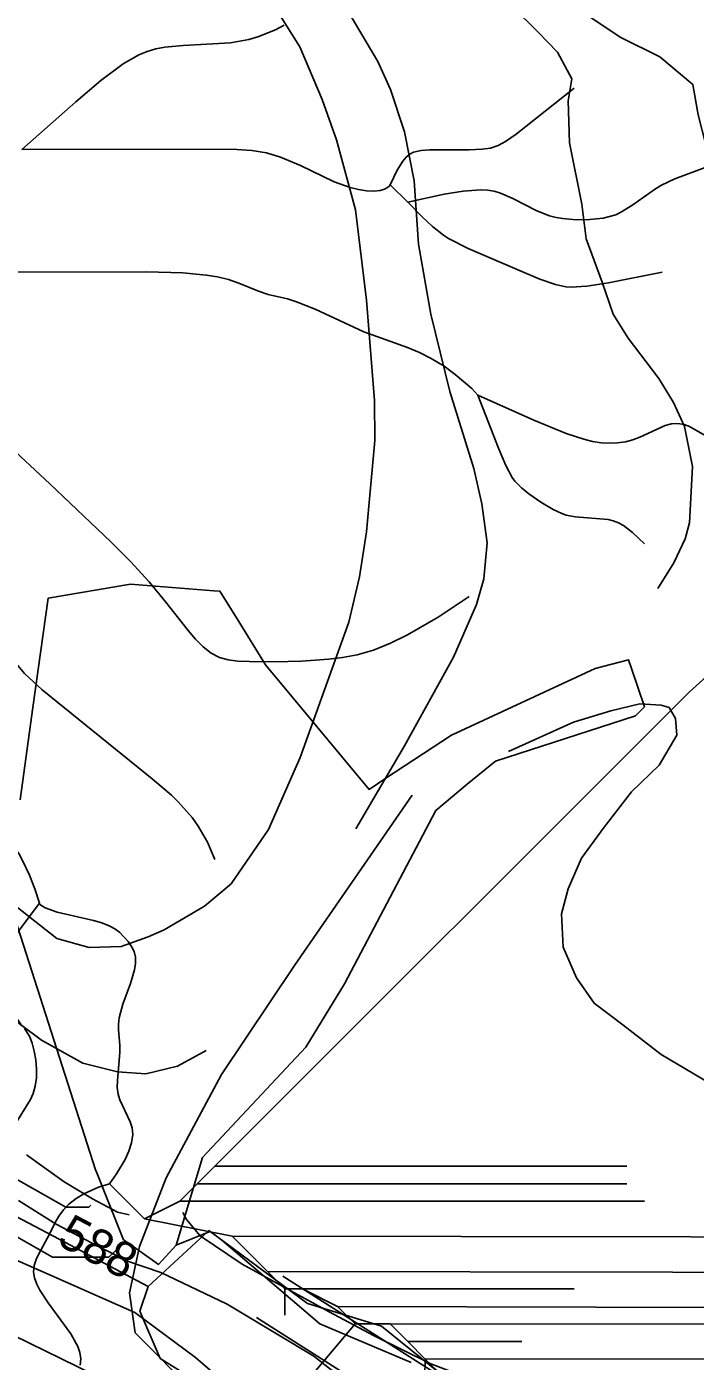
# Model space of a CAD drawing. Extents: x -709584 to -702006, y -1161789 to -1157496.
# Drawn here: x -705535.6 to -705345, y -1159412.7 to -1159031.9 of the extents above; entities that cross this region are included whole.
import ezdxf

# ---------------------------------------------------------------- set-up
doc = ezdxf.new("R2010")
doc.units = 0
for name, color, linetype in [('102_obvod PÚ', 7, 'Continuous'), ('103_hranice KÚ', 7, 'Continuous'), ('110_silnice II. třídy a III. třídy', 7, 'Continuous'), ('120_vrstevnice hlavní', 7, 'Continuous'), ('121_vrstevnice hlavní_popis', 7, 'Continuous'), ('122_vrstevnice základní', 7, 'Continuous'), ('408_BPEJ_linie', 7, 'Continuous'), ('411_akumulovaný odtok', 7, 'Continuous'), ('735_OP sítí TI', 7, 'Continuous')]:
    doc.layers.add(name, color=color, linetype=linetype)

msp = doc.modelspace()

# ---------------------------------------------------------------- linework, layer by layer
at = {"layer": '102_obvod PÚ'}
msp.add_lwpolyline([(-705538.64, -1159371.35), (-705524.52, -1159378.74), (-705509.01, -1159386.99), (-705500.95, -1159391.28), (-705503.33, -1159398.39), (-705497.56, -1159411.85), (-705490.04, -1159416.53)], dxfattribs=at)
at = {"layer": '103_hranice KÚ'}
for points in [[(-705121.59, -1159685.29), (-705124.32, -1159679.92), (-705131.53, -1159676.49), (-705134.24, -1159654.08), (-705143.62, -1159621.36), (-705141.48, -1159577.11), (-705155, -1159550.95), (-705187.39, -1159515.59), (-705225.01, -1159488.33), (-705244.62, -1159481.43), (-705265.81, -1159464.97), (-705344.08, -1159443.34), (-705385, -1159423.78), (-705409.33, -1159422.89), (-705434.44, -1159402.64), (-705455.51, -1159396.18), (-705483.68, -1159375.34), (-705500.95, -1159391.28), (-705509.01, -1159386.99), (-705524.52, -1159378.74), (-705538.64, -1159371.35)], [(-705409.33, -1159422.89), (-705434.44, -1159402.64), (-705455.51, -1159396.18), (-705483.68, -1159375.34), (-705500.95, -1159391.28), (-705509.01, -1159386.99), (-705524.52, -1159378.74), (-705538.64, -1159371.35)]]:
    msp.add_lwpolyline(points, dxfattribs=at)
at = {"layer": '110_silnice II. třídy a III. třídy'}
msp.add_lwpolyline([(-705425.72, -1159251.12), (-705459.29, -1159299.78), (-705480.06, -1159330.8), (-705495.83, -1159360.32), (-705503.49, -1159379.89), (-705506.27, -1159393.13), (-705504.73, -1159404.52), (-705453.28, -1159456.24), (-705424.63, -1159492.88), (-705411.38, -1159516.59), (-705404.7, -1159537.44), (-705401.75, -1159556.15), (-705377.61, -1159618.68), (-705336.72, -1159700.9), (-705321.44, -1159727.98), (-705286.96, -1159784.24)], dxfattribs=at)
at = {"layer": '120_vrstevnice hlavní'}
msp.add_lwpolyline([(-705473.54, -1159423.6), (-705487.44, -1159411.53), (-705504.82, -1159398.74), (-705529.51, -1159387.8), (-705556.73, -1159375.81)], dxfattribs=at)
at = {"layer": '122_vrstevnice základní'}
for points in [[(-705264.09, -1159159.04), (-705265.41, -1159151.71), (-705269.42, -1159142.55), (-705278.14, -1159133.11), (-705286.15, -1159126.96), (-705302.17, -1159116.67), (-705321.9, -1159100.65), (-705327.91, -1159093.93), (-705332.2, -1159087.06), (-705342.03, -1159065.65), (-705344.21, -1159057.1), (-705345.71, -1159048.38), (-705355.12, -1159040.54), (-705366.2, -1159035.02), (-705378.63, -1159026.75), (-705386.97, -1159019.87), (-705388.98, -1159015.73)], [(-705447.33, -1159021.85), (-705435.46, -1159041.87), (-705431.88, -1159049.88), (-705427.88, -1159061.89), (-705425.16, -1159075.91), (-705423.87, -1159093.93), (-705420.44, -1159113.95), (-705415.01, -1159135.97), (-705408.14, -1159158), (-705405.85, -1159168.01), (-705404.34, -1159179.18), (-705405.25, -1159189.44), (-705407.34, -1159196.79), (-705413.91, -1159211.81), (-705427.9, -1159237.06), (-705441.76, -1159260.73)], [(-705399.19, -1159021.43), (-705399.45, -1159023.56), (-705397.07, -1159026.31), (-705389.92, -1159033.36), (-705384.3, -1159039.2), (-705380.21, -1159046.79), (-705381.27, -1159053.11), (-705380.82, -1159065.09), (-705377.31, -1159082.54), (-705376.13, -1159092.46), (-705371.53, -1159104.8), (-705368.38, -1159113.95), (-705364.09, -1159120.81), (-705355.37, -1159132.26), (-705351.22, -1159139.12), (-705348.08, -1159145.99), (-705345.79, -1159157.43), (-705346.65, -1159173.44), (-705347.93, -1159178.02), (-705351.08, -1159184.89), (-705355.66, -1159192.18)], [(-705465.2, -1159025.85), (-705457.77, -1159037.72), (-705451.33, -1159052.74), (-705447.33, -1159064.18), (-705441.89, -1159084.2), (-705438.75, -1159109.95), (-705436.46, -1159138.55), (-705436.32, -1159149.99), (-705438.75, -1159176.02), (-705440.75, -1159188.89), (-705443.75, -1159201.76), (-705457.62, -1159240.37), (-705466.63, -1159260.97), (-705477.36, -1159276.41), (-705484.94, -1159282.85), (-705496.38, -1159289.57), (-705500.96, -1159291.57), (-705508.63, -1159294.3), (-705517.78, -1159294.59), (-705527.05, -1159292), (-705543.31, -1159279.34)], [(-705398.28, -1159238.71), (-705379.68, -1159230.32), (-705369.06, -1159227.12), (-705360.84, -1159225.11), (-705354.69, -1159225.48), (-705352.47, -1159226.18), (-705350.6, -1159229.27), (-705350.28, -1159234.05), (-705355.28, -1159242.58), (-705363.19, -1159250.24), (-705371.28, -1159260.63), (-705377.48, -1159269.15), (-705381.28, -1159277.85), (-705383.1, -1159284.97), (-705382.63, -1159294.55), (-705378.91, -1159303.29), (-705373.82, -1159310.5), (-705365.64, -1159316.69), (-705354.74, -1159325.12), (-705338.2, -1159334.95), (-705319.15, -1159344.31), (-705295.08, -1159353.83), (-705273.74, -1159360.09)], [(-705543.49, -1159312.11), (-705531.39, -1159321.07), (-705519.62, -1159327.63)], [(-705519.62, -1159327.63), (-705509.7, -1159330.07), (-705501.67, -1159330.62), (-705492.59, -1159328.45), (-705484.41, -1159323.96)], [(-705535.63, -1159353.71), (-705524.9, -1159361.46)], [(-705506.41, -1159370.87), (-705509.72, -1159370.09), (-705516.89, -1159366.29), (-705524.9, -1159361.46)], [(-705506.91, -1159384.06), (-705517.14, -1159378.88), (-705527.2, -1159373.53), (-705537.93, -1159366.82)], [(-705185, -1159513.55), (-705204.6, -1159500.63), (-705230, -1159486.31), (-705259.87, -1159468.99), (-705280, -1159460.17), (-705296.39, -1159454.1), (-705322.61, -1159446.57), (-705350.78, -1159437.2), (-705372.8, -1159429.22), (-705402.11, -1159420.31), (-705420.38, -1159413.38), (-705436.75, -1159405.26), (-705449.37, -1159398.53), (-705474.22, -1159384.97), (-705486.15, -1159376.87), (-705490.06, -1159372.24), (-705491.08, -1159370.18)], [(-705443.03, -1159419.63), (-705453.75, -1159411.21), (-705478.41, -1159396.31), (-705497.35, -1159387.36), (-705506.91, -1159384.06)], [(-705539.46, -1159405.16), (-705516.52, -1159416.45), (-705502.65, -1159426.67), (-705489.28, -1159437.4), (-705477.39, -1159450.15), (-705458.29, -1159470.8), (-705430.41, -1159502.97), (-705421.36, -1159516.6), (-705412.26, -1159530.71), (-705405.07, -1159529.11), (-705394.99, -1159546.32), (-705385.26, -1159560.95), (-705375.16, -1159574.07)]]:
    msp.add_lwpolyline(points, dxfattribs=at)
at = {"layer": '408_BPEJ_linie'}
for points in [[(-705493, -1159379.5), (-705485.5, -1159354.5), (-705456, -1159323), (-705445, -1159305), (-705419, -1159255.5), (-705410, -1159248), (-705402, -1159241.5), (-705362, -1159228.5), (-705359.5, -1159226), (-705363.25, -1159214.74), (-705364, -1159212.5), (-705373.5, -1159215), (-705414.5, -1159234), (-705433.18, -1159246.32), (-705438, -1159249.5), (-705467.5, -1159214), (-705475.64, -1159200.86), (-705480.5, -1159193), (-705482.27, -1159192.86), (-705506, -1159191), (-705529.5, -1159195), (-705533.84, -1159226.17), (-705537.5, -1159252.5)], [(-705493, -1159379.5), (-705498, -1159385), (-705499.77, -1159383.76), (-705506.59, -1159378.99), (-705508, -1159378), (-705515.64, -1159358.9), (-705516, -1159358), (-705543.7, -1159271.72)], [(-705426, -1159413), (-705452, -1159402), (-705480.02, -1159378.05), (-705483.3, -1159375.62), (-705484.51, -1159376.1), (-705493, -1159379.5)]]:
    msp.add_lwpolyline(points, dxfattribs=at)
at = {"layer": '411_akumulovaný odtok'}
for p, q in [((-705426.99, -1159082), (-705431.99, -1159077)), ((-705481.99, -1159357), (-705486.99, -1159362)), ((-705364.49, -1159357), (-705481.99, -1159357)), ((-705501.99, -1159372), (-705511.99, -1159362)), ((-705486.99, -1159362), (-705491.99, -1159367)), ((-705364.49, -1159362), (-705486.99, -1159362)), ((-705491.99, -1159367), (-705501.99, -1159372)), ((-705359.49, -1159367), (-705491.99, -1159367)), ((-705476.99, -1159377), (-705501.99, -1159372)), ((-705466.99, -1159387), (-705476.99, -1159377)), ((-705461.99, -1159392), (-705466.99, -1159387)), ((-705456.99, -1159392), (-705461.99, -1159392)), ((-705461.99, -1159399.5), (-705461.99, -1159392)), ((-705379.49, -1159392), (-705456.99, -1159392)), ((-705446.99, -1159397), (-705456.99, -1159392)), ((-705441.99, -1159402), (-705446.99, -1159397)), ((-705469.49, -1159434.5), (-705441.99, -1159402)), ((-705431.99, -1159402), (-705441.99, -1159402)), ((-705426.99, -1159407), (-705431.99, -1159402)), ((-705394.49, -1159407), (-705426.99, -1159407)), ((-705421.99, -1159412), (-705426.99, -1159407)), ((-705416.99, -1159417), (-705421.99, -1159412))]:
    msp.add_line(p, q, dxfattribs=at)
for points in [[(-705462.22, -1159031.52), (-705464.65, -1159032.79), (-705469.68, -1159034.86), (-705472.29, -1159035.61), (-705477.53, -1159036.49), (-705490.97, -1159037.29), (-705496.24, -1159037.82), (-705498.79, -1159038.29), (-705501.26, -1159038.98), (-705503.62, -1159039.95), (-705508.09, -1159042.51), (-705514.47, -1159047.27), (-705521.63, -1159053.38), (-705536.99, -1159067)], [(-705379.49, -1159049.5), (-705396.07, -1159062.58), (-705399.08, -1159064.66), (-705401.17, -1159065.8), (-705403.4, -1159066.55), (-705405.78, -1159066.9), (-705409.48, -1159067.07), (-705420.73, -1159067.05), (-705423.12, -1159067.22), (-705425.34, -1159067.7), (-705426.42, -1159068.27), (-705427.44, -1159069.15), (-705428.39, -1159070.28), (-705430.02, -1159072.86), (-705431.99, -1159077)], [(-705431.99, -1159077), (-705432.16, -1159077.35), (-705432.71, -1159077.8), (-705433.62, -1159078.28), (-705434.83, -1159078.67), (-705436.61, -1159078.88), (-705438.69, -1159078.79), (-705440.97, -1159078.41), (-705443.35, -1159077.81), (-705447.99, -1159076.15), (-705457.56, -1159071.57), (-705463.29, -1159069.15), (-705467.2, -1159067.96), (-705471.42, -1159067.28), (-705475.73, -1159066.99), (-705482.26, -1159066.86), (-705536.99, -1159067)], [(-705326.99, -1159067), (-705342.21, -1159072.06), (-705350.87, -1159075.36), (-705354.6, -1159077.16), (-705356.38, -1159078.19), (-705362.78, -1159082.73), (-705366, -1159084.77), (-705367.7, -1159085.57), (-705371.29, -1159086.56), (-705375.07, -1159086.98), (-705378.93, -1159087.01), (-705382.78, -1159086.68), (-705384.67, -1159086.35), (-705386.53, -1159085.88), (-705390.13, -1159084.47), (-705397.06, -1159080.92), (-705400.55, -1159079.39), (-705402.34, -1159078.86), (-705404.28, -1159078.54), (-705406.28, -1159078.43), (-705411.14, -1159078.83), (-705416.62, -1159079.75), (-705426.99, -1159082)], [(-705354.49, -1159102), (-705369.77, -1159105), (-705375.89, -1159105.99), (-705380.41, -1159106.26), (-705381.89, -1159106.15), (-705384.88, -1159105.52), (-705389.29, -1159103.97), (-705395.14, -1159101.53), (-705409.71, -1159095.18), (-705415.35, -1159092.37), (-705416.82, -1159091.42), (-705419.92, -1159088.94), (-705422.91, -1159086.16), (-705426.99, -1159082)], [(-705406.99, -1159137), (-705408.7, -1159135.16), (-705413.43, -1159131.11), (-705416.64, -1159128.79), (-705420.28, -1159126.57), (-705423.6, -1159124.91), (-705427.03, -1159123.46), (-705439.47, -1159118.99), (-705453.39, -1159112.55), (-705458.71, -1159110.38), (-705461.3, -1159109.59), (-705466.79, -1159108.31), (-705469.52, -1159107.38), (-705475.12, -1159105.1), (-705478.08, -1159104.08), (-705481.17, -1159103.31), (-705484.4, -1159102.77), (-705491.1, -1159102.14), (-705501.48, -1159101.82), (-705571.99, -1159102)], [(-705409.49, -1159194.5), (-705418.3, -1159200.34), (-705427.08, -1159205.42), (-705431.9, -1159207.78), (-705436.75, -1159209.75), (-705441.36, -1159211.11), (-705445.57, -1159211.92), (-705449.48, -1159212.36), (-705457.28, -1159212.88), (-705464.92, -1159213.1), (-705472.13, -1159213.06), (-705475.44, -1159212.9), (-705478.15, -1159212.59), (-705480.67, -1159211.92), (-705483.06, -1159210.63), (-705485.32, -1159208.83), (-705487.48, -1159206.66), (-705489.58, -1159204.22), (-705495.9, -1159196.09), (-705500.66, -1159190.34), (-705506.02, -1159184.52), (-705511.63, -1159178.86), (-705528.99, -1159162.3), (-705566.99, -1159127)], [(-705284.49, -1159147), (-705318.64, -1159150.12), (-705326.41, -1159150.61), (-705331.44, -1159150.69), (-705336.21, -1159150.36), (-705338.44, -1159149.95), (-705340.51, -1159149.3), (-705342.14, -1159148.53), (-705346.64, -1159145.99), (-705348.17, -1159145.41), (-705349.97, -1159145.13), (-705351.82, -1159145.25), (-705353.58, -1159145.71), (-705360.82, -1159149.04), (-705362.77, -1159149.78), (-705364.92, -1159150.33), (-705367.16, -1159150.65), (-705369.44, -1159150.75), (-705371.76, -1159150.62), (-705374.28, -1159150.23), (-705376.8, -1159149.62), (-705381.85, -1159147.97), (-705391, -1159144.19), (-705406.99, -1159137)], [(-705359.49, -1159179.5), (-705362.88, -1159176.2), (-705365.5, -1159174.26), (-705366.93, -1159173.48), (-705368.43, -1159172.89), (-705369.88, -1159172.53), (-705379.23, -1159171.8), (-705381.81, -1159171.27), (-705383.07, -1159170.82), (-705385.5, -1159169.66), (-705389.03, -1159167.55), (-705392.42, -1159165.2), (-705394.53, -1159163.49), (-705396.4, -1159161.58), (-705397.16, -1159160.54), (-705399.05, -1159157.09), (-705401.14, -1159152.15), (-705406.99, -1159137)], [(-705481.99, -1159269.5), (-705484.09, -1159264.56), (-705486.7, -1159260.02), (-705488.46, -1159257.56), (-705492.41, -1159253.03), (-705494.37, -1159251.12), (-705499.82, -1159246.5), (-705531.19, -1159221.1), (-705536.28, -1159216.41), (-705539.12, -1159213.02), (-705540.22, -1159211.17), (-705541.01, -1159209.23), (-705541.93, -1159205.06), (-705543.03, -1159189.92), (-705543.86, -1159184.26), (-705544.45, -1159181.8), (-705545.14, -1159179.76), (-705545.89, -1159178.2), (-705546.56, -1159177.26), (-705546.99, -1159177)], [(-705531.99, -1159282), (-705533.33, -1159277.89), (-705534.85, -1159273.93), (-705536.76, -1159269.75), (-705537.84, -1159267.83), (-705540.09, -1159264.73), (-705545.9, -1159258.31), (-705547.92, -1159255.74), (-705549.39, -1159253.07), (-705549.78, -1159251.68), (-705549.86, -1159250.15), (-705549.68, -1159248.57), (-705548.07, -1159241.86), (-705547.53, -1159238.4), (-705547.24, -1159234.86), (-705546.98, -1159224.06), (-705546.99, -1159197)], [(-705311.99, -1159197), (-705312.65, -1159197.1), (-705314.32, -1159197.74), (-705319.91, -1159200.57), (-705324.11, -1159203.22), (-705328.68, -1159206.46), (-705333.41, -1159210.13), (-705338.1, -1159214.02), (-705346.61, -1159221.68), (-705481.99, -1159357)], [(-705536.99, -1159317), (-705544.77, -1159305.57), (-705545.81, -1159303.44), (-705546.05, -1159302.03), (-705545.95, -1159301.35), (-705545.4, -1159300.01), (-705544.13, -1159298), (-705531.99, -1159282)], [(-705511.99, -1159362), (-705509.96, -1159359.15), (-705507.57, -1159355.07), (-705506.5, -1159352.72), (-705505.72, -1159350.32), (-705505.39, -1159347.99), (-705505.56, -1159346.04), (-705506.1, -1159344.3), (-705509.09, -1159338.07), (-705509.55, -1159336.42), (-705509.78, -1159334.5), (-705509.76, -1159332.52), (-705509.01, -1159324.45), (-705509.01, -1159322.5), (-705509.44, -1159318.06), (-705509.46, -1159316.58), (-705509.25, -1159314.68), (-705508.2, -1159310.79), (-705506.04, -1159304.88), (-705504.87, -1159301.01), (-705504.58, -1159299.13), (-705504.62, -1159297.32), (-705505.01, -1159295.76), (-705505.71, -1159294.28), (-705506.65, -1159292.88), (-705509.07, -1159290.36), (-705510.5, -1159289.29), (-705512.09, -1159288.4), (-705514.17, -1159287.6), (-705516.6, -1159286.93), (-705526.93, -1159284.56), (-705530.32, -1159283.3), (-705531.88, -1159282.31), (-705531.99, -1159282)], [(-705194.49, -1159309.5), (-705193.97, -1159309.85), (-705193.33, -1159311.62), (-705192.63, -1159315.85), (-705192.18, -1159321.82), (-705192.03, -1159329.07), (-705192.34, -1159337.09), (-705193.28, -1159345.31), (-705195.03, -1159353.17), (-705196.76, -1159357.96), (-705198.85, -1159362.21), (-705201.19, -1159365.8), (-705203.86, -1159368.79), (-705206.86, -1159371.17), (-705211.71, -1159373.58), (-705217.23, -1159375.19), (-705223.22, -1159376.24), (-705229.54, -1159376.9), (-705236.09, -1159377.3), (-705249.57, -1159377.63), (-705346.27, -1159377.11), (-705476.99, -1159377)], [(-705116.53, -1159311.35), (-705119.28, -1159316.34), (-705122.38, -1159323.63), (-705124.68, -1159330.53), (-705126.45, -1159336.85), (-705128.29, -1159342.62), (-705131.43, -1159349.76), (-705135.43, -1159356.61), (-705139.48, -1159362.25), (-705143.91, -1159367.63), (-705148.57, -1159372.75), (-705153.36, -1159377.61), (-705158.17, -1159382.17), (-705162.8, -1159386.19), (-705167.74, -1159389.61), (-705174.58, -1159392.71), (-705182.17, -1159394.81), (-705190.29, -1159396.2), (-705198.79, -1159397.09), (-705207.56, -1159397.63), (-705216.52, -1159397.93), (-705243.96, -1159398.07), (-705336.46, -1159397.28), (-705446.99, -1159397)], [(-705539.44, -1159346), (-705534.54, -1159337.94), (-705533.74, -1159336.26), (-705533.15, -1159334.2), (-705532.84, -1159331.82), (-705532.81, -1159329.28), (-705533.02, -1159326.69), (-705533.45, -1159324.19), (-705534.07, -1159321.9), (-705534.85, -1159319.95), (-705536.2, -1159317.73)], [(-705109.49, -1159344.5), (-705111.02, -1159346.76), (-705114.53, -1159352.68), (-705117.94, -1159357.79), (-705122.14, -1159363.5), (-705126.92, -1159369.53), (-705132.01, -1159375.63), (-705137.15, -1159381.53), (-705145.55, -1159390.72), (-705148.82, -1159393.8), (-705152.05, -1159396.11), (-705157.24, -1159398.48), (-705163.05, -1159400.07), (-705169.3, -1159401.11), (-705175.86, -1159401.77), (-705182.64, -1159402.17), (-705196.56, -1159402.51), (-705303.68, -1159402.08), (-705431.99, -1159402)], [(-705520.39, -1159413.75), (-705520.17, -1159411.94), (-705520.42, -1159410.17), (-705521.05, -1159408.4), (-705523.03, -1159404.85), (-705529.51, -1159395.94), (-705531.82, -1159392.4), (-705532.73, -1159390.63), (-705533.38, -1159388.88), (-705533.65, -1159387.15), (-705533.46, -1159385.37), (-705532.89, -1159383.61), (-705532.07, -1159381.84), (-705529.09, -1159376.39), (-705527.48, -1159373.03), (-705526.41, -1159371.22), (-705525.12, -1159369.44), (-705523.58, -1159367.8), (-705521.54, -1159366.2), (-705519.34, -1159364.87), (-705515.15, -1159362.99), (-705511.99, -1159362)], [(-705260.27, -1159388.02), (-705351.51, -1159387.23), (-705466.99, -1159387)], [(-705111.99, -1159404.5), (-705111.84, -1159405.08), (-705112.37, -1159405.79), (-705114.81, -1159407.04), (-705119.03, -1159408.22), (-705124.71, -1159409.26), (-705131.5, -1159410.13), (-705139.03, -1159410.83), (-705146.91, -1159411.37), (-705162.23, -1159411.96), (-705421.99, -1159412)], [(-705461.99, -1159469.5), (-705461.87, -1159466.77), (-705461.22, -1159464.22), (-705460.54, -1159462.67), (-705459.64, -1159461.17), (-705457.5, -1159458.48), (-705454.23, -1159455.52), (-705438.61, -1159442.6), (-705434.27, -1159438.79), (-705431.35, -1159435.71), (-705428.05, -1159431.29), (-705424.37, -1159425.45), (-705423.1, -1159422.45), (-705422.62, -1159420.75), (-705422.07, -1159417.19), (-705421.99, -1159412)]]:
    msp.add_lwpolyline(points, dxfattribs=at)
at = {"layer": '735_OP sítí TI'}
for points in [[(-705540.03, -1159359.83), (-705524.47, -1159368.65), (-705517.93, -1159368.65), (-705517.36, -1159368.11)], [(-705637.41, -1159372.93), (-705629.67, -1159388.02), (-705603.69, -1159388.65), (-705587.8, -1159386.14), (-705572.25, -1159381.23), (-705556.14, -1159374.4), (-705543.69, -1159374.19), (-705528.25, -1159382.95), (-705512.23, -1159382.95), (-705507.58, -1159378.54)], [(-705462.59, -1159388.39), (-705415.4, -1159418.37), (-705389.41, -1159422.65), (-705367.25, -1159429.92), (-705207.06, -1159506.43), (-705191.82, -1159521.82), (-705173.75, -1159556.6), (-705153.71, -1159637.87)], [(-705470.1, -1159400.2), (-705420.5, -1159431.73), (-705392.75, -1159436.29), (-705372.47, -1159442.94), (-705215.3, -1159518.01), (-705203.26, -1159530.16), (-705186.95, -1159561.58), (-705165.04, -1159650.38), (-705153.13, -1159652.15), (-705151.19, -1159651.5)]]:
    msp.add_lwpolyline(points, dxfattribs=at)

# ---------------------------------------------------------------- texts
at = {"layer": '121_vrstevnice hlavní_popis'}
msp.add_text('588', height=10, rotation=332.2369, dxfattribs=at).set_placement((-705527.34, -1159379.16))

doc.saveas('drawing.dxf')
